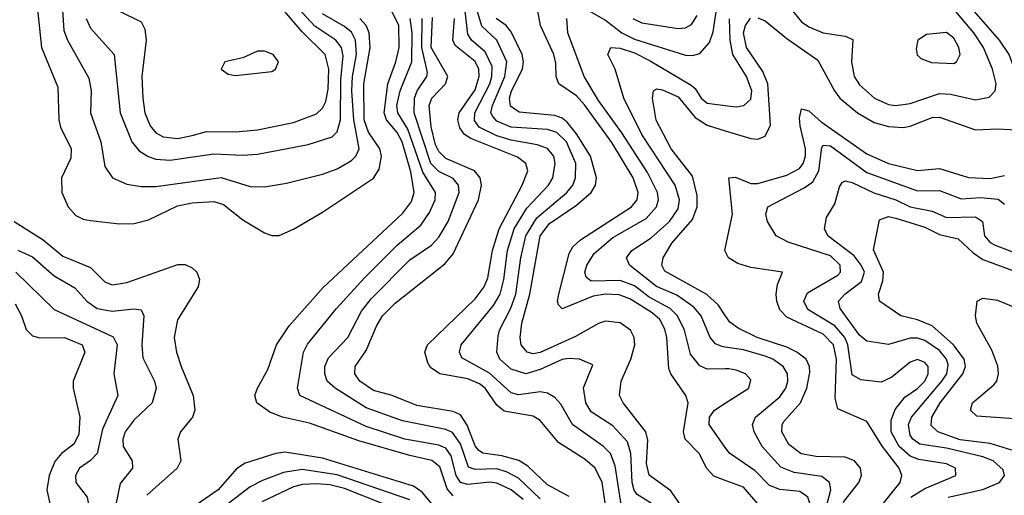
# Model space of a CAD drawing. Header units: inches. Extents: x 884549 to 1028252, y 526810 to 653624.
# Tile 1045 of 1056: x 1008055 to 1010769, y 647775 to 649086. Entities that reach past the tile are written whole.
import ezdxf

# ---------------------------------------------------------------- set-up
doc = ezdxf.new("R2010")
doc.units = ezdxf.units.IN
doc.header["$MEASUREMENT"] = 0
doc.layers.add('B0604', color=7, linetype='Continuous')
doc.layers.add('B0614', color=7, linetype='Continuous')

msp = doc.modelspace()

# ---------------------------------------------------------------- linework, layer by layer
at = {"layer": 'B0604', "color": 5}
for points, elevation in [([(1008169.4, 649170), (1008176.3, 649056.3), (1008186.7, 649030), (1008245.2, 648925.2), (1008251.9, 648890), (1008250.1, 648830), (1008278.2, 648750), (1008290, 648681.3), (1008310.6, 648650.6), (1008350, 648632.5), (1008390, 648626.1), (1008430, 648626.5), (1008610, 648651.1), (1008690, 648626.6), (1008730, 648625.4), (1008790, 648635.4), (1008890, 648660.6), (1008930, 648675.2), (1008970, 648698.2), (1008981.2, 648710), (1008990.3, 648730), (1008975.7, 648810), (1008970.9, 648890), (1008972.2, 648930), (1008983.1, 648990), (1008980.9, 649030), (1008970, 649051.8), (1008950, 649068.1), (1008890, 649102.6)], 3240), ([(1009610, 649119), (1009670, 649085.5), (1009715.1, 649050), (1009750, 649032.8), (1009890, 648988.4), (1009910, 648987.4), (1009930, 648993.4), (1009956.8, 649023.2), (1009966.7, 649053.3), (1009984.2, 649170)], 2960), ([(1008100.7, 649150), (1008115, 649010), (1008160.1, 648900.1), (1008162.9, 648810), (1008167.5, 648790), (1008197.1, 648730), (1008195.5, 648704.5), (1008169.7, 648650), (1008171.5, 648610), (1008188.9, 648570), (1008210, 648546.5), (1008230, 648536.2), (1008250, 648532.7), (1008330, 648523.3), (1008370, 648524.5), (1008410, 648534.4), (1008490, 648572.8), (1008530, 648581.2), (1008590, 648585.4), (1008616.4, 648576.4), (1008670, 648534.7), (1008730, 648498.3), (1008750, 648491.8), (1008770, 648491.8), (1008810, 648508.7), (1008890, 648555.7), (1009030, 648649.6), (1009046.1, 648673.9), (1009052, 648710), (1009047.5, 648730), (1009016.7, 648776.7), (1009004.3, 648810), (1009003.4, 648910), (1009020.8, 649010), (1009018.4, 649050), (1009010, 649070), (1008992.5, 649090)], 3220), ([(1008238.1, 649090), (1008250, 649063.3), (1008315.4, 648990), (1008331.7, 648830), (1008364, 648750), (1008384.5, 648724.5), (1008408.9, 648708.9), (1008430, 648701.9), (1008470, 648699.1), (1008590, 648716.4), (1008670, 648712.8), (1008710, 648715.6), (1008850, 648742.3), (1008916.3, 648763.7), (1008930, 648776.8), (1008938.8, 648810), (1008939.8, 648920.2), (1008946.4, 648986.4), (1008941.7, 649010), (1008925.9, 649030), (1008868.7, 649068.7), (1008810, 649131.8)], 3260), ([(1009818.3, 647738.3), (1009757.3, 647777.3), (1009748.9, 647788.9), (1009742.9, 647810), (1009739.7, 647890), (1009730, 647922.8), (1009690, 647966.8), (1009630, 648004.9), (1009615.8, 648030), (1009608.8, 648071.2), (1009634.7, 648134.7), (1009597.6, 648150), (1009570, 648152.4), (1009550, 648149.2), (1009490, 648121.6), (1009450, 648110.2), (1009410, 648123), (1009378.6, 648150), (1009370.3, 648170), (1009373.8, 648213.8), (1009377.3, 648230), (1009408.8, 648291.2), (1009422.4, 648330), (1009436, 648430), (1009450.5, 648490), (1009480, 648540), (1009563, 648610), (1009579.3, 648630), (1009587.3, 648650), (1009588.3, 648690), (1009562, 648750), (1009535.3, 648775.3), (1009510, 648783.4), (1009410, 648789.8), (1009370, 648806.3), (1009359.1, 648819.1), (1009353.9, 648830), (1009357.8, 648850), (1009391.9, 648930), (1009397.4, 648970), (1009369.8, 649029.8), (1009328.8, 649068.8), (1009310.6, 649130)], 3040), ([(1010000, 647815.9), (1009968, 647828), (1009948.6, 647848.6), (1009928.3, 647890), (1009889.7, 647929.7), (1009884.5, 647950), (1009897.6, 648030), (1009890.9, 648050), (1009849.9, 648109.9), (1009844.6, 648124.6), (1009838.8, 648210), (1009833.5, 648233.5), (1009819.5, 648259.5), (1009798.4, 648278.4), (1009737, 648317), (1009707.4, 648327.4), (1009670, 648329.6), (1009635.8, 648324.2), (1009550, 648289.3), (1009540.2, 648300.2), (1009537.4, 648310), (1009541.2, 648330), (1009570, 648441.6), (1009579.7, 648460.3), (1009600.5, 648479.5), (1009741.5, 648570), (1009756.7, 648590), (1009760.1, 648610), (1009746.4, 648650), (1009687.4, 648747.4), (1009611.7, 648851.7), (1009590, 648876.1), (1009541.4, 648910), (1009534.1, 648930), (1009533.2, 648966.8), (1009527.3, 648990), (1009490.2, 649070), (1009476.3, 649150)], 2980), ([(1008330, 649110.2), (1008390, 649080.2), (1008400.3, 649060.3), (1008403.3, 649030), (1008391.9, 648930), (1008394.4, 648870), (1008399.9, 648830), (1008414.1, 648794.1), (1008430, 648774.5), (1008450, 648763.4), (1008490, 648759.2), (1008530, 648767.4), (1008570, 648777.7), (1008650, 648777.4), (1008710, 648782.8), (1008810, 648803.2), (1008872.9, 648827.1), (1008890, 648842.5), (1008898.7, 648861.3), (1008905.2, 648894.8), (1008907, 648950), (1008897.4, 648990), (1008833.2, 649053.2), (1008784.4, 649110)], 3280), ([(1009250, 647773.8), (1009233.1, 647793.1), (1009213.2, 647853.2), (1009191.2, 647871.2), (1009130, 647884.4), (1008990, 647925), (1008853.9, 647973.9), (1008778.9, 647990), (1008744.1, 648004.1), (1008708.2, 648030), (1008703, 648050), (1008710.5, 648070), (1008738.5, 648121.5), (1008762.4, 648190), (1008797.4, 648242.6), (1008891.6, 648348.4), (1009110, 648551.8), (1009134.6, 648585.4), (1009142.5, 648610), (1009133.2, 648666.8), (1009109.2, 648749.2), (1009095.6, 648775.6), (1009066.2, 648810), (1009059.3, 648830), (1009070, 648910), (1009092.2, 648970), (1009101.4, 649010), (1009100, 649070), (1009080.7, 649110)], 3180), ([(1009713.3, 647750), (1009696.6, 647856.6), (1009683.4, 647890), (1009664.1, 647910), (1009579, 647970), (1009546.3, 648026.3), (1009530, 648044.9), (1009510, 648057), (1009490, 648060.5), (1009430, 648051.8), (1009410, 648057.1), (1009350, 648111.5), (1009273.7, 648153.7), (1009266.8, 648170), (1009272.3, 648190), (1009361.4, 648298.6), (1009379.5, 648330), (1009389.3, 648370), (1009399.8, 648450), (1009418.3, 648510), (1009453.1, 648566.9), (1009512.6, 648630), (1009524.7, 648650), (1009530.8, 648690), (1009527, 648710), (1009510, 648731.5), (1009481.8, 648741.8), (1009410, 648753.9), (1009370, 648766.3), (1009321.6, 648790), (1009308.3, 648808.3), (1009309.1, 648830), (1009350.9, 648910), (1009356.6, 648930), (1009357.1, 648957.1), (1009338.2, 648998.2), (1009299.9, 649030), (1009290, 649046.5), (1009283.2, 649110)], 3060), ([(1009443.2, 647763.2), (1009409.9, 647790), (1009370, 647808.2), (1009351.3, 647811.3), (1009290, 647804.7), (1009270, 647810), (1009257.8, 647830), (1009244.1, 647884.1), (1009230, 647905), (1009210, 647913.6), (1009116.8, 647930), (1009010, 647964.6), (1008827.2, 648050), (1008820.4, 648070), (1008836.8, 648170), (1008848.3, 648191.7), (1008928.1, 648290), (1009005.3, 648374.7), (1009095.4, 648464.6), (1009160.4, 648519.6), (1009185, 648555), (1009200.1, 648590), (1009201, 648610), (1009166.1, 648666.1), (1009124.6, 648784.6), (1009096.9, 648830), (1009094.5, 648850), (1009104.1, 648890), (1009135.7, 648970), (1009137.1, 649050), (1009131.7, 649090)], 3160), ([(1009490, 647765.7), (1009430, 647821.8), (1009398.9, 647838.9), (1009370, 647848.2), (1009310, 647845.7), (1009292.4, 647852.4), (1009270, 647917.3), (1009247.8, 647947.8), (1009230, 647956.5), (1009110, 647980.5), (1009010, 648015.9), (1008924.3, 648070), (1008902.1, 648090), (1008895.7, 648110), (1008896.2, 648130), (1008905.9, 648154.1), (1008959, 648210), (1008997.5, 648282.5), (1009023.6, 648316.4), (1009130, 648424.5), (1009190, 648464.7), (1009210, 648487.2), (1009236.4, 648530), (1009266.1, 648610), (1009264.7, 648630), (1009250, 648648.1), (1009210, 648668.1), (1009188.2, 648690), (1009142.6, 648830), (1009143.3, 648870), (1009151, 648890), (1009177.6, 648930), (1009178.9, 648941.1), (1009163.4, 649010), (1009164, 649090)], 3140), ([(1009570, 647771.3), (1009510, 647803.8), (1009455.5, 647855.5), (1009430.7, 647870.7), (1009384, 647884), (1009331.5, 647891.5), (1009319.8, 647899.8), (1009310, 647911.8), (1009288, 647968), (1009270, 647997), (1009250, 648006.3), (1009150, 648022.4), (1009081.8, 648050), (1009030, 648063.6), (1008992.3, 648090), (1008978.7, 648110), (1008979.5, 648130), (1009010, 648174.1), (1009038.3, 648241.7), (1009055.3, 648270), (1009090, 648305), (1009226.6, 648413.4), (1009250, 648440.7), (1009319.5, 648590), (1009328.2, 648630), (1009324, 648650), (1009308.7, 648670), (1009230, 648703.6), (1009210, 648723.4), (1009201.5, 648741.5), (1009188.9, 648791.1), (1009183.3, 648850), (1009190.8, 648870), (1009229, 648910), (1009234.8, 648930), (1009189.6, 649010), (1009192.5, 649092.5)], 3120), ([(1009670, 647747.9), (1009660.9, 647810), (1009641, 647850), (1009614, 647874), (1009540.3, 647920.3), (1009490, 647981.1), (1009470, 647993.4), (1009390, 648006.6), (1009370, 648023.7), (1009337.8, 648070), (1009322.8, 648082.8), (1009290, 648096.2), (1009212.8, 648110), (1009187.4, 648127.4), (1009179.8, 648139.8), (1009171.8, 648170), (1009178.9, 648190), (1009310, 648316.9), (1009335.2, 648350), (1009345.1, 648374.9), (1009358.4, 648450), (1009376.7, 648510), (1009439.9, 648630), (1009455.2, 648670), (1009449.9, 648690), (1009427.2, 648707.2), (1009298.6, 648758.6), (1009281.5, 648770), (1009268.3, 648788.3), (1009263.1, 648810), (1009265.9, 648830), (1009310, 648892.9), (1009321.7, 648930), (1009320.1, 648950), (1009310, 648970.8), (1009255.2, 649015.2), (1009248.7, 649030), (1009253.5, 649090)], 3080), ([(1009890, 647728.1), (1009850, 647787.7), (1009790.5, 647830.5), (1009782.5, 647862.5), (1009786.6, 647926.6), (1009781.3, 647950), (1009718.5, 648030), (1009708.4, 648050), (1009712.6, 648090), (1009739.7, 648150), (1009750.4, 648190), (1009749.1, 648210), (1009738.4, 648230), (1009710, 648251), (1009670, 648254.7), (1009650, 648248.6), (1009586.9, 648213.1), (1009490, 648169.1), (1009470, 648165.4), (1009453.5, 648170), (1009437.2, 648190), (1009434.8, 648210), (1009439.2, 648250), (1009460.7, 648330), (1009489.4, 648490), (1009515.1, 648524.9), (1009590, 648574.9), (1009629.9, 648610), (1009642.1, 648630), (1009644.5, 648650), (1009628.2, 648710), (1009590, 648771.9), (1009564.2, 648804.2), (1009550, 648815.1), (1009530, 648822), (1009431.4, 648831.4), (1009408, 648848), (1009405.4, 648870), (1009410.2, 648890), (1009441.1, 648950), (1009443.9, 648970), (1009440.1, 648990), (1009410, 649052.8), (1009396.3, 649070), (1009368.5, 649090)], 3020), ([(1010000, 648123.6), (1009950, 648123.1), (1009930, 648132.3), (1009904.3, 648164.3), (1009887.1, 648230), (1009867.9, 648270), (1009848.3, 648290), (1009790, 648321.6), (1009750, 648352.9), (1009710, 648367.1), (1009630, 648365.5), (1009616.4, 648376.4), (1009612.5, 648390), (1009618.5, 648410), (1009638.4, 648441.6), (1009690, 648485.6), (1009781.4, 648538.6), (1009810.6, 648570), (1009815.8, 648590), (1009812.8, 648610), (1009785.4, 648665.4), (1009714.8, 648774.8), (1009650, 648863.4), (1009610.8, 648930), (1009566.2, 649050), (1009562.7, 649090)], 2960), ([(1009745.2, 649090), (1009770, 649077.7), (1009870, 649062.5), (1009890, 649063.8), (1009906.4, 649073.6), (1009922.1, 649097.9)], 2980), ([(1010000, 648183.7), (1009990, 648185.2), (1009972.8, 648192.8), (1009958.3, 648210), (1009933.1, 648270), (1009913.6, 648293.6), (1009866.7, 648326.8), (1009810, 648350.4), (1009736.1, 648410), (1009727.9, 648430), (1009742.4, 648450), (1009795.4, 648484.6), (1009846.5, 648530), (1009870, 648565.1), (1009874.1, 648590), (1009861.9, 648630), (1009770, 648770), (1009720.3, 648870), (1009696.1, 648950), (1009676.4, 648990), (1009684.2, 649010), (1009710, 649008), (1009750, 648995.4), (1009792.7, 648972.7), (1009906.1, 648906.1), (1009916.9, 648896.9), (1009933.2, 648870), (1009950, 648856.1), (1010000, 648849.8)], 2940), ([(1010000, 648271.2), (1009980.2, 648300.2), (1009949.1, 648329.1), (1009833, 648393), (1009824.7, 648410), (1009828.7, 648430), (1009852.9, 648470), (1009910, 648535.1), (1009922.2, 648570), (1009922.1, 648602.1), (1009910, 648654.8), (1009850.6, 648730), (1009809.6, 648809.6), (1009799.7, 648870), (1009802.2, 648890), (1009810, 648895.8), (1009827.3, 648892.7), (1009870, 648873.5), (1009916.5, 648816.5), (1009950, 648795.5), (1010000, 648780.3)], 2920), ([(1008039.3, 648530), (1008119.9, 648479.8), (1008174.2, 648434.2), (1008250, 648403.4), (1008290, 648364), (1008310, 648355.7), (1008350, 648361.4), (1008491.2, 648411.2), (1008511.1, 648411.1), (1008530, 648402.2), (1008543.6, 648390), (1008550.2, 648370), (1008546.8, 648350), (1008490, 648258.9), (1008481, 648210), (1008486.9, 648170), (1008499.6, 648130), (1008533.4, 648050), (1008538.1, 648010), (1008530.8, 647990), (1008498.3, 647950), (1008490.8, 647930), (1008499.1, 647870), (1008489, 647850), (1008405.1, 647774.9)], 3180), ([(1008050, 648451.3), (1008090, 648432.5), (1008150, 648379.7), (1008206.9, 648346.9), (1008240.1, 648310), (1008268.8, 648290), (1008310, 648282.4), (1008369.5, 648289.5), (1008390, 648286.5), (1008397.5, 648270), (1008391.2, 648190), (1008394.2, 648154.2), (1008426.8, 648090), (1008431, 648070), (1008419.8, 648030), (1008370, 647983.1), (1008345.8, 647950), (1008338.9, 647930), (1008340.1, 647910), (1008364.8, 647870), (1008366.2, 647850), (1008332.1, 647807.9), (1008319.9, 647750)], 3160), ([(1010000, 648447.8), (1009999, 648450), (1010000, 648455)], 2880), ([(1008044.7, 648390), (1008150, 648287.4), (1008312.1, 648212.1), (1008323.4, 648190), (1008314, 648110), (1008325.4, 648050), (1008283, 647957), (1008268, 647890), (1008250, 647870.8), (1008220.1, 647850), (1008208.8, 647830), (1008209.6, 647810), (1008240.8, 647770), (1008244.9, 647750), (1008215.2, 647690), (1008213.4, 647670), (1008241.6, 647590), (1008243.9, 647570), (1008230, 647551.2), (1008190.9, 647529.1), (1008158.3, 647490), (1008130, 647469.9), (1008090, 647460.6), (1008030, 647469.2)], 3140), ([(1008042.6, 648302.6), (1008059.7, 648270), (1008072.3, 648232.3), (1008090, 648214.7), (1008110, 648209.4), (1008178.4, 648210), (1008227.1, 648190), (1008234.1, 648170), (1008202.3, 648090), (1008202.7, 648070), (1008220.6, 647990), (1008217.6, 647942.4), (1008203.9, 647916.1), (1008170, 647889.9), (1008151.7, 647868.3), (1008136.4, 647830), (1008129.7, 647790), (1008142.2, 647730)], 3120), ([(1010000, 647907), (1009955.3, 647970), (1009956.4, 647990), (1009970.4, 648010), (1010000, 648028.8)], 2960), ([(1009209, 647729), (1009163.9, 647783.9), (1009140.1, 647800.1), (1008890, 647877.4), (1008786.3, 647893.7), (1008761.2, 647890), (1008676.4, 647863.6), (1008652.4, 647847.6), (1008601.7, 647790), (1008530, 647740.6)], 3220), ([(1009130, 647762.2), (1008930, 647831.7), (1008834, 647846), (1008782.5, 647837.5), (1008724, 647816), (1008690, 647798.3), (1008626.5, 647750)], 3240), ([(1009110.5, 647730.5), (1008950, 647793.4), (1008910, 647803.5), (1008873.1, 647806.9), (1008834.8, 647805.2), (1008810, 647798.7), (1008722.6, 647757.4)], 3260)]:
    msp.add_lwpolyline(points, dxfattribs=dict(at, elevation=elevation))
at = {"layer": 'B0604', "color": 5, "elevation": 3320}
msp.add_lwpolyline([(1008710, 648999.8), (1008670, 648981.1), (1008620.7, 648970), (1008610.5, 648950), (1008630, 648935.8), (1008650, 648932.2), (1008750, 648943.8), (1008760.5, 648950), (1008768.4, 648970), (1008754, 648990), (1008730, 648999.3)], close=True, dxfattribs=at)
at = {"layer": 'B0614', "color": 5}
for points, elevation in [([(1010170, 649130.1), (1010210, 649080.9), (1010230, 649066.9), (1010270, 649050.5), (1010330, 649040.8), (1010351.4, 649031.4), (1010347.8, 648970), (1010355.2, 648930), (1010370, 648906.5), (1010411, 648870), (1010450, 648852.9), (1010470, 648849.4), (1010510, 648855.5), (1010590, 648883.1), (1010620.8, 648880.8), (1010690, 648865), (1010727.5, 648872.5), (1010743.7, 648890), (1010747, 648910), (1010736.8, 648950), (1010711.4, 649010), (1010684.9, 649050), (1010630, 649115)], 2940), ([(1010090, 649092), (1010110, 649083.6), (1010170, 649034.8), (1010255.1, 648975.1), (1010300.6, 648890), (1010315.6, 648870), (1010364, 648830), (1010410, 648803.3), (1010450, 648791.7), (1010490, 648789.5), (1010510, 648792.4), (1010570, 648816.7), (1010590, 648817.3), (1010690, 648782.9), (1010750, 648785.4), (1010818.4, 648781.6), (1010850, 648788.3), (1010859.1, 648810), (1010853.9, 648830), (1010816.3, 648896.3), (1010782.2, 648990), (1010755.5, 649030), (1010685.6, 649110)], 2920), ([(1010000, 648780.3), (1010070, 648758.9), (1010090, 648757.4), (1010110, 648765.1), (1010124.5, 648795.5), (1010117.1, 648910), (1010103.7, 648943.7), (1010058.3, 649010), (1010050, 649050), (1010055.3, 649070), (1010069, 649091)], 2920), ([(1010000, 648849.8), (1010030, 648846.1), (1010050.8, 648850), (1010070, 648867.6), (1010072.9, 648890), (1010058.6, 648930), (1010020.9, 648990), (1010013.5, 649030), (1010011.2, 649088.8)], 2940), ([(1010000, 648455), (1010019.7, 648550), (1010009.9, 648650.1), (1010027.9, 648652), (1010070, 648635.2), (1010090, 648634.3), (1010170, 648657.5), (1010204.2, 648675.8), (1010214.9, 648690), (1010220.8, 648710), (1010220.7, 648730), (1010205.9, 648794.1), (1010204.5, 648815.5), (1010210, 648840.6), (1010230, 648835), (1010264.6, 648804.6), (1010390, 648716.2), (1010449.4, 648690), (1010530, 648670.7), (1010590, 648676), (1010670, 648651.6), (1010730, 648648.4), (1010770, 648656.8)], 2880), ([(1010511.8, 647770), (1010550, 647793.8), (1010635.7, 647830), (1010634.3, 647850), (1010610, 647861.6), (1010533.3, 647873.3), (1010510, 647883.1), (1010479.5, 647910), (1010457.2, 647950), (1010457.4, 647982.6), (1010468.5, 648011.5), (1010494.8, 648045.2), (1010530, 648069.4), (1010550.2, 648090), (1010559.4, 648110), (1010558.8, 648130), (1010550, 648141.2), (1010530, 648149.4), (1010510, 648141.7), (1010459, 648101), (1010430, 648086.6), (1010373.4, 648093.4), (1010350, 648107.5), (1010337.4, 648190), (1010329.4, 648210), (1010302.2, 648242.2), (1010227.6, 648287.6), (1010216.2, 648310), (1010226.8, 648333.2), (1010310, 648381.6), (1010317.7, 648390), (1010316.8, 648410), (1010290, 648435.5), (1010173, 648473), (1010139.8, 648490), (1010116.5, 648530), (1010111.6, 648550), (1010117.2, 648570), (1010217.6, 648622.4), (1010240.9, 648639.1), (1010258.2, 648670), (1010266.3, 648733.7), (1010270, 648740.5), (1010290, 648738.7), (1010390, 648665.2), (1010530, 648614.2), (1010590, 648615.4), (1010650, 648592.2), (1010703.8, 648596.2), (1010751.8, 648591.8), (1010770, 648578.1)], 2860), ([(1010614.6, 647770), (1010710, 647791.4), (1010756.1, 647810), (1010769.4, 647830), (1010765.6, 647845.6), (1010738, 647870), (1010710, 647880.8), (1010610, 647905.3), (1010536.4, 647916.4), (1010516.9, 647930), (1010510, 647941.2), (1010505.2, 647970), (1010513, 647990), (1010597.2, 648090), (1010610.4, 648110), (1010614.3, 648134.3), (1010609.4, 648150), (1010590, 648173.8), (1010550, 648201.6), (1010530, 648208.1), (1010510, 648208.4), (1010450, 648190.9), (1010390, 648199.6), (1010370, 648216.6), (1010316.7, 648290), (1010312.2, 648310), (1010329.4, 648330), (1010375.5, 648364.5), (1010383.6, 648390), (1010374.8, 648410), (1010355.2, 648435.2), (1010282.2, 648490), (1010273.4, 648510), (1010279.3, 648540.7), (1010301.7, 648578.3), (1010314.4, 648625.6), (1010322.2, 648637.8), (1010330, 648642.4), (1010350, 648637.8), (1010409.4, 648609.4), (1010470, 648589.6), (1010510, 648570.5), (1010570, 648558.3), (1010610, 648540.6), (1010690, 648542.7), (1010708.6, 648530), (1010714.8, 648490), (1010730, 648472), (1010744.3, 648464.3), (1010830, 648431.8)], 2840), ([(1010790, 647899.8), (1010730, 647917.9), (1010647.7, 647927.7), (1010586.1, 647950), (1010567.6, 647967.6), (1010569.7, 647990), (1010591.9, 648030), (1010654.8, 648110), (1010661.8, 648130), (1010658.1, 648150), (1010629.4, 648190), (1010570, 648242.2), (1010530, 648259.2), (1010484.1, 648270), (1010425, 648310), (1010421.9, 648330), (1010434.1, 648365.9), (1010435.6, 648390), (1010408.1, 648451.9), (1010425.1, 648534.9), (1010450, 648543.5), (1010470, 648538.9), (1010550, 648514.7), (1010590, 648494.2), (1010642.1, 648482.1), (1010683.5, 648443.5), (1010710, 648425.3), (1010910, 648352.1)], 2820), ([(1010417.8, 647730), (1010482.1, 647810), (1010486.3, 647830), (1010479.3, 647850), (1010433.1, 647910), (1010390, 647978.8), (1010310, 648013.3), (1010302.7, 648042.7), (1010306.7, 648150), (1010298.6, 648190), (1010270, 648219.1), (1010170, 648266.2), (1010150, 648286.4), (1010141.7, 648310), (1010140.3, 648330), (1010143.5, 648356.5), (1010157.6, 648390), (1010070, 648403.1), (1010034.4, 648414.4), (1010008.4, 648430), (1010000, 648447.8)], 2880), ([(1010810, 647985.2), (1010692.9, 647992.9), (1010676.1, 648010), (1010681.5, 648030), (1010740.2, 648079.8), (1010748.1, 648090), (1010753.4, 648110), (1010750.8, 648130.8), (1010735.1, 648175.1), (1010693.5, 648250), (1010689.3, 648270), (1010694.2, 648310), (1010710, 648318.9), (1010750, 648313.3), (1010810, 648288.3)], 2780), ([(1010324.6, 647755.4), (1010367.8, 647810), (1010375.7, 647830), (1010372.4, 647850), (1010355.7, 647870), (1010330, 647880.2), (1010250, 647882.1), (1010208.9, 647888.9), (1010174.9, 647914.9), (1010155.6, 647950), (1010156.3, 647970), (1010161.1, 647978.9), (1010207.5, 648030), (1010224.8, 648070), (1010233.3, 648113.3), (1010232.5, 648130), (1010222.6, 648150), (1010197.4, 648170), (1010170, 648183), (1010088.2, 648210), (1010035.7, 648235.7), (1010012.6, 648252.6), (1010000, 648271.2)], 2920), ([(1010275.5, 647730), (1010290.8, 647790), (1010287.1, 647810), (1010266.4, 647826.4), (1010190, 647838.1), (1010152.9, 647852.9), (1010101.4, 647910), (1010079.2, 647950), (1010075.4, 647970), (1010083.2, 647990), (1010150, 648046.2), (1010166.6, 648070), (1010172.3, 648090), (1010171.8, 648110), (1010159.7, 648130), (1010131, 648150), (1010110, 648158.6), (1010050, 648175.7), (1010000, 648183.7)], 2940), ([(1010000, 648028.8), (1010065, 648070), (1010070, 648093.3), (1010055.8, 648110), (1010030, 648119.7), (1010010, 648123.7), (1010000, 648123.6)], 2960), ([(1010776.4, 646970), (1010758.4, 647050), (1010708, 647110), (1010668.5, 647188.5), (1010581.4, 647321.4), (1010488.9, 647408.9), (1010430, 647446.6), (1010390, 647459.9), (1010370, 647459.3), (1010310, 647442.8), (1010295.2, 647455.2), (1010255.1, 647590), (1010251.5, 647630), (1010237.4, 647690), (1010233.4, 647753.4), (1010227.7, 647770), (1010205.3, 647785.3), (1010150, 647791.3), (1010121.7, 647801.7), (1010082.5, 647842.5), (1010011.2, 647891.2), (1010000, 647907)], 2960), ([(1010790.1, 646890.1), (1010743.9, 646943.9), (1010735.1, 646970), (1010729.8, 647029.8), (1010723.3, 647043.4), (1010685.2, 647090), (1010646.7, 647170), (1010570, 647286.6), (1010463.3, 647383.3), (1010410, 647417.5), (1010370, 647422.2), (1010310, 647406.9), (1010288.7, 647410), (1010270, 647436.8), (1010244, 647524), (1010222, 647570), (1010212.8, 647650), (1010198.2, 647698.2), (1010184.9, 647724.9), (1010170, 647735.9), (1010103.9, 647743.9), (1010090, 647751.5), (1010050, 647797.1), (1010000, 647815.9)], 2980)]:
    msp.add_lwpolyline(points, dxfattribs=dict(at, elevation=elevation))
at = {"layer": 'B0614', "color": 5, "elevation": 2960}
msp.add_lwpolyline([(1010610, 649050.9), (1010554.2, 649045.8), (1010530.4, 649030), (1010525.8, 649005.8), (1010529.1, 648989.1), (1010539.1, 648979.1), (1010568.3, 648968.3), (1010630, 648965.6), (1010637.2, 648970), (1010647, 648990), (1010643.8, 649010), (1010630, 649035.9)], close=True, dxfattribs=at)

doc.saveas('drawing.dxf')
